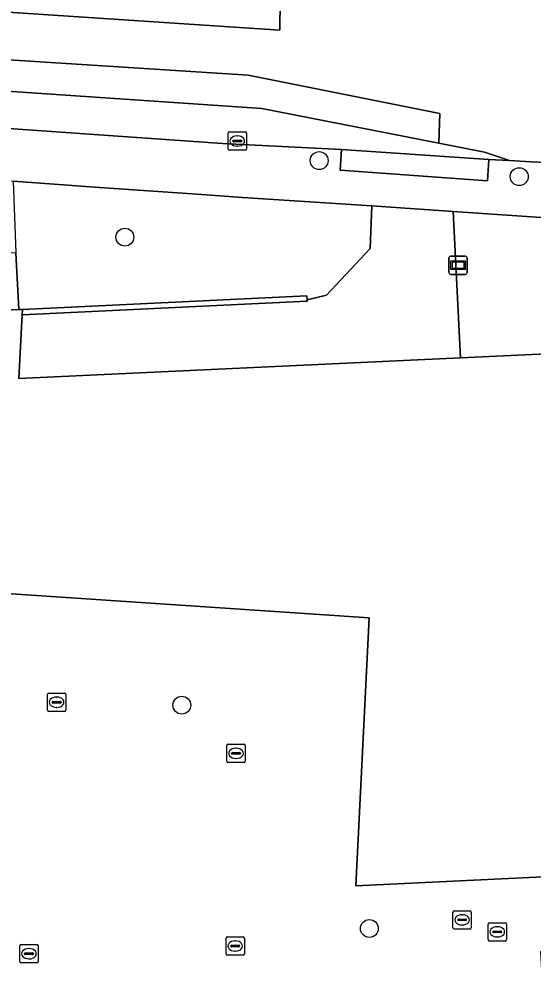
# Model space of a CAD drawing. Extents: x 161084 to 161928, y 385354 to 386522.
# Drawn here: x 161360.4 to 161388.4, y 386104.3 to 386156 of the extents above; entities that cross this region are included whole.
import ezdxf

# ---------------------------------------------------------------- set-up
doc = ezdxf.new("R2010")
doc.units = 0
for name, color, linetype in [('IMGEO_Boom', 7, 'Continuous'), ('IMGEO_Erf', 7, 'Continuous'), ('IMGEO_Groenvoorziening', 7, 'Continuous'), ('IMGEO_Kolk', 7, 'Continuous'), ('IMGEO_Muur', 7, 'Continuous'), ('IMGEO_Pand', 7, 'Continuous'), ('IMGEO_Parkeervlak_gesloten', 7, 'Continuous'), ('IMGEO_Reclamebord', 7, 'Continuous'), ('IMGEO_Rijbaan_lokaal_gesloten', 7, 'Continuous'), ('IMGEO_Rijbaan_lokaal_open', 7, 'Continuous'), ('IMGEO_Rioolput', 7, 'Continuous'), ('IMGEO_Voetpad_open', 7, 'Continuous')]:
    doc.layers.add(name, color=color, linetype=linetype)

msp = doc.modelspace()

# ---------------------------------------------------------------- linework, layer by layer
at = {"layer": 'IMGEO_Boom'}
for centre in [(161376.756, 386148.243), (161387.68, 386147.367), (161366.143, 386144.061), (161369.254, 386118.5), (161379.495, 386106.299)]:
    msp.add_circle(centre, 0.489, dxfattribs=at)
at = {"layer": 'IMGEO_Erf'}
for points in [[(161379.479, 386123.262), (161352.072, 386125.115), (161350.932, 386108.253), (161344.517, 386107.956), (161336.856, 386107.603), (161335.394, 386138.926), (161360.358, 386140.107), (161360.195, 386143.207), (161326.629, 386141.553)], [(161406.585, 386073.769), (161408.569, 386103.243), (161408.668, 386105.633), (161395.279, 386105.029), (161395.405, 386102.707), (161388.999, 386102.359), (161388.853, 386105.043), (161393.287, 386105.284), (161393.164, 386109.32), (161378.756, 386108.637), (161379.479, 386123.262)]]:
    msp.add_lwpolyline(points, dxfattribs=at)
at = {"layer": 'IMGEO_Groenvoorziening'}
msp.add_lwpolyline([(161360.035, 386147.116), (161360.195, 386143.207), (161360.358, 386140.107), (161360.555, 386140.116), (161376.088, 386140.86), (161376.099, 386140.63), (161377.152, 386140.886), (161379.538, 386143.436), (161379.637, 386145.764), (161372.563, 386146.23), (161371.576, 386146.304), (161369.82, 386146.436), (161364.759, 386146.775)], close=True, dxfattribs=at)
msp.add_lwpolyline([(161408.467, 386132.599), (161404.59, 386132.836), (161405.427, 386144.019), (161395.58, 386144.687), (161393.455, 386144.831), (161384.074, 386145.467), (161384.471, 386137.474), (161398.958, 386138.152), (161399.337, 386129.922), (161409.364, 386129.823), (161409.601, 386132.894)], dxfattribs=at)
at = {"layer": 'IMGEO_Kolk'}
for p, q in [((161371.782, 386148.888), (161371.782, 386149.74)), ((161371.857, 386149.814), (161372.709, 386149.814)), ((161372.27, 386149.594), (161372.295, 386149.594)), ((161372.783, 386149.74), (161372.783, 386148.888)), ((161372.041, 386149.308), (161372.041, 386149.32)), ((161372.479, 386149.271), (161372.081, 386149.271)), ((161372.084, 386149.357), (161372.482, 386149.357)), ((161372.293, 386149.034), (161372.268, 386149.034)), ((161372.525, 386149.32), (161372.525, 386149.308)), ((161372.709, 386148.814), (161371.857, 386148.814)), ((161371.713, 386115.442), (161371.713, 386116.294)), ((161371.788, 386116.368), (161372.64, 386116.368)), ((161372.201, 386116.148), (161372.226, 386116.148)), ((161372.714, 386116.294), (161372.714, 386115.442)), ((161371.972, 386115.862), (161371.972, 386115.874)), ((161372.41, 386115.825), (161372.012, 386115.825)), ((161372.015, 386115.911), (161372.413, 386115.911)), ((161372.224, 386115.588), (161372.199, 386115.588)), ((161372.456, 386115.874), (161372.456, 386115.862)), ((161372.64, 386115.368), (161371.788, 386115.368)), ((161386.057, 386106.619), (161386.909, 386106.619)), ((161385.982, 386105.693), (161385.982, 386106.545)), ((161386.241, 386106.113), (161386.241, 386106.125)), ((161386.284, 386106.162), (161386.682, 386106.162)), ((161386.47, 386106.399), (161386.495, 386106.399)), ((161386.725, 386106.125), (161386.725, 386106.113)), ((161386.983, 386106.545), (161386.983, 386105.693)), ((161371.669, 386104.918), (161371.669, 386105.77)), ((161371.744, 386105.844), (161372.596, 386105.844)), ((161372.157, 386105.624), (161372.182, 386105.624)), ((161372.67, 386105.77), (161372.67, 386104.918)), ((161386.909, 386105.619), (161386.057, 386105.619)), ((161386.679, 386106.076), (161386.281, 386106.076)), ((161386.493, 386105.839), (161386.468, 386105.839)), ((161360.407, 386104.498), (161360.407, 386105.35)), ((161360.482, 386105.424), (161361.334, 386105.424)), ((161360.895, 386105.204), (161360.92, 386105.204)), ((161361.408, 386105.35), (161361.408, 386104.498)), ((161371.928, 386105.338), (161371.928, 386105.35)), ((161372.366, 386105.301), (161371.968, 386105.301)), ((161371.971, 386105.387), (161372.369, 386105.387)), ((161372.18, 386105.064), (161372.155, 386105.064)), ((161372.412, 386105.35), (161372.412, 386105.338)), ((161360.666, 386104.918), (161360.666, 386104.93)), ((161361.104, 386104.881), (161360.706, 386104.881)), ((161360.709, 386104.967), (161361.107, 386104.967)), ((161360.918, 386104.644), (161360.893, 386104.644)), ((161361.15, 386104.93), (161361.15, 386104.918)), ((161372.596, 386104.844), (161371.744, 386104.844)), ((161361.334, 386104.424), (161360.482, 386104.424))]:
    msp.add_line(p, q, dxfattribs=at)
for points in [[(161371.782, 386148.888), (161371.782, 386149.74)], [(161371.857, 386149.814), (161372.709, 386149.814)], [(161372.783, 386149.74), (161372.783, 386148.888)], [(161372.709, 386148.814), (161371.857, 386148.814)], [(161371.713, 386115.442), (161371.713, 386116.294)], [(161371.788, 386116.368), (161372.64, 386116.368)], [(161372.714, 386116.294), (161372.714, 386115.442)], [(161372.64, 386115.368), (161371.788, 386115.368)], [(161386.057, 386106.619), (161386.909, 386106.619)], [(161385.982, 386105.693), (161385.982, 386106.545)], [(161386.983, 386106.545), (161386.983, 386105.693)], [(161371.669, 386104.918), (161371.669, 386105.77)], [(161371.744, 386105.844), (161372.596, 386105.844)], [(161372.67, 386105.77), (161372.67, 386104.918)], [(161386.909, 386105.619), (161386.057, 386105.619)], [(161360.407, 386104.498), (161360.407, 386105.35)], [(161360.482, 386105.424), (161361.334, 386105.424)], [(161361.408, 386105.35), (161361.408, 386104.498)], [(161372.596, 386104.844), (161371.744, 386104.844)], [(161361.334, 386104.424), (161360.482, 386104.424)]]:
    msp.add_lwpolyline(points, dxfattribs=at)
for centre, radius, start, end in [((161371.859, 386149.738), 0.0765, 91.552, 178.448), ((161371.859, 386149.738), 0.0765, 91.552, 178.448), ((161372.707, 386149.738), 0.0765, 1.552, 88.448), ((161372.707, 386149.738), 0.0765, 1.552, 88.448), ((161372.081, 386149.317), 0.0403, 85.8775, 175.7526), ((161372.078, 386149.307), 0.0366, 178.938, 274.7102), ((161372.482, 386149.314), 0.043, 264.8664, 352.4533), ((161372.486, 386149.319), 0.0386, 1.7309, 96.639), ((161371.859, 386148.89), 0.0765, 181.552, 268.448), ((161371.859, 386148.89), 0.0765, 181.552, 268.448), ((161372.707, 386148.89), 0.0765, 271.552, 358.448), ((161372.707, 386148.89), 0.0765, 271.552, 358.448), ((161371.79, 386116.292), 0.0765, 91.552, 178.448), ((161371.79, 386116.292), 0.0765, 91.552, 178.448), ((161372.638, 386116.292), 0.0765, 1.552, 88.448), ((161372.638, 386116.292), 0.0765, 1.552, 88.448), ((161371.79, 386115.444), 0.0765, 181.552, 268.448), ((161371.79, 386115.444), 0.0765, 181.552, 268.448), ((161372.012, 386115.871), 0.0403, 85.8775, 175.7526), ((161372.009, 386115.861), 0.0366, 178.938, 274.7102), ((161372.413, 386115.868), 0.043, 264.8664, 352.4533), ((161372.417, 386115.873), 0.0386, 1.7309, 96.639), ((161372.638, 386115.444), 0.0765, 271.552, 358.448), ((161372.638, 386115.444), 0.0765, 271.552, 358.448), ((161386.059, 386106.543), 0.0765, 91.552, 178.448), ((161386.059, 386106.543), 0.0765, 91.552, 178.448), ((161386.907, 386106.543), 0.0765, 1.552, 88.448), ((161386.907, 386106.543), 0.0765, 1.552, 88.448), ((161386.281, 386106.122), 0.0403, 85.8775, 175.7526), ((161386.278, 386106.112), 0.0366, 178.938, 274.7102), ((161386.682, 386106.119), 0.043, 264.8664, 352.4533), ((161386.686, 386106.124), 0.0386, 1.7309, 96.639), ((161371.746, 386105.768), 0.0765, 91.552, 178.448), ((161371.746, 386105.768), 0.0765, 91.552, 178.448), ((161372.594, 386105.768), 0.0765, 1.552, 88.448), ((161372.594, 386105.768), 0.0765, 1.552, 88.448), ((161386.059, 386105.695), 0.0765, 181.552, 268.448), ((161386.059, 386105.695), 0.0765, 181.552, 268.448), ((161386.907, 386105.695), 0.0765, 271.552, 358.448), ((161386.907, 386105.695), 0.0765, 271.552, 358.448), ((161360.484, 386105.348), 0.0765, 91.552, 178.448), ((161360.484, 386105.348), 0.0765, 91.552, 178.448), ((161361.332, 386105.348), 0.0765, 1.552, 88.448), ((161361.332, 386105.348), 0.0765, 1.552, 88.448), ((161371.968, 386105.347), 0.0403, 85.8775, 175.7526), ((161371.965, 386105.337), 0.0366, 178.938, 274.7102), ((161372.369, 386105.344), 0.043, 264.8664, 352.4533), ((161372.373, 386105.349), 0.0386, 1.7309, 96.639), ((161360.706, 386104.927), 0.0403, 85.8775, 175.7526), ((161360.703, 386104.917), 0.0366, 178.938, 274.7102), ((161361.107, 386104.924), 0.043, 264.8664, 352.4533), ((161361.111, 386104.929), 0.0386, 1.7309, 96.639), ((161371.746, 386104.92), 0.0765, 181.552, 268.448), ((161371.746, 386104.92), 0.0765, 181.552, 268.448), ((161372.594, 386104.92), 0.0765, 271.552, 358.448), ((161372.594, 386104.92), 0.0765, 271.552, 358.448), ((161360.484, 386104.5), 0.0765, 181.552, 268.448), ((161360.484, 386104.5), 0.0765, 181.552, 268.448), ((161361.332, 386104.5), 0.0765, 271.552, 358.448), ((161361.332, 386104.5), 0.0765, 271.552, 358.448)]:
    msp.add_arc(centre, radius, start, end, dxfattribs=at)
for centre, major_axis, ratio, start_param, end_param in [((161372.269, 386149.314), (-0.387, 0.002), 0.722429, 4.712389, 7.853982), ((161372.294, 386149.314), (-0.39, 0.002), 0.717154, 1.570796, 4.712389), ((161372.2, 386115.868), (-0.387, 0.002), 0.722429, 4.712389, 7.853982), ((161372.225, 386115.868), (-0.39, 0.002), 0.717154, 1.570796, 4.712389), ((161386.469, 386106.119), (-0.387, 0.002), 0.722429, 4.712389, 7.853982), ((161386.494, 386106.119), (-0.39, 0.002), 0.717154, 1.570796, 4.712389), ((161372.156, 386105.344), (-0.387, 0.002), 0.722429, 4.712389, 7.853982), ((161372.181, 386105.344), (-0.39, 0.002), 0.717154, 1.570796, 4.712389), ((161360.894, 386104.924), (-0.387, 0.002), 0.722429, 4.712389, 7.853982), ((161360.919, 386104.924), (-0.39, 0.002), 0.717154, 1.570796, 4.712389)]:
    msp.add_ellipse(centre, major_axis=major_axis, ratio=ratio, start_param=start_param, end_param=end_param, dxfattribs=at)
at = {"layer": 'IMGEO_Muur'}
msp.add_lwpolyline([(161376.102, 386140.561), (161376.099, 386140.63), (161376.088, 386140.86), (161360.555, 386140.116), (161360.54, 386139.815)], close=True, dxfattribs=at)
at = {"layer": 'IMGEO_Pand'}
msp.add_lwpolyline([(161344.517, 386107.956), (161350.932, 386108.253), (161352.072, 386125.115), (161379.479, 386123.262), (161378.756, 386108.637), (161393.164, 386109.32), (161400.271, 386109.657), (161400.27, 386109.675), (161399.938, 386116.884), (161399.831, 386119.206), (161399.573, 386124.806), (161399.337, 386129.922), (161398.958, 386138.152), (161384.471, 386137.474), (161360.361, 386136.344), (161360.54, 386139.815), (161360.555, 386140.116), (161360.358, 386140.107), (161335.394, 386138.926), (161336.856, 386107.603)], close=True, dxfattribs=at)
at = {"layer": 'IMGEO_Parkeervlak_gesloten'}
msp.add_lwpolyline([(161373.616, 386151.096), (161333.734, 386153.806), (161330.468, 386154.043), (161329.521, 386153.877), (161327.808, 386153.025), (161326.862, 386152.384), (161327.875, 386152.313), (161328.025, 386152.175), (161348.894, 386150.753), (161371.482, 386149.183), (161377.98, 386148.853), (161386.015, 386148.306), (161386.388, 386148.285), (161387.149, 386148.242), (161385.775, 386148.699), (161383.287, 386149.19)], close=True, dxfattribs=at)
at = {"layer": 'IMGEO_Reclamebord'}
for p, q in [((161383.843, 386142.131), (161383.843, 386142.931)), ((161383.843, 386142.931), (161383.843, 386142.131)), ((161383.943, 386143.031), (161384.733, 386143.031)), ((161384.733, 386143.031), (161383.943, 386143.031)), ((161384.833, 386142.931), (161384.833, 386142.131)), ((161384.833, 386142.131), (161384.833, 386142.931)), ((161384.733, 386142.031), (161383.943, 386142.031)), ((161383.943, 386142.031), (161384.733, 386142.031))]:
    msp.add_line(p, q, dxfattribs=at)
for points in [[(161383.944, 386142.763), (161384.732, 386142.763), (161384.732, 386142.299), (161383.944, 386142.299), (161383.944, 386142.763)], [(161384.009, 386142.698), (161384.009, 386142.364), (161384.667, 386142.364), (161384.667, 386142.698), (161384.009, 386142.698)]]:
    msp.add_lwpolyline(points, dxfattribs=at)
for centre, start, end in [((161383.943, 386142.931), 90, 180), ((161383.943, 386142.931), 90, 180), ((161384.733, 386142.931), 0, 90), ((161384.733, 386142.931), 360, 90), ((161383.943, 386142.131), 180, 270), ((161383.943, 386142.131), 180, 270), ((161384.733, 386142.131), 270, 0), ((161384.733, 386142.131), 270, 0)]:
    msp.add_arc(centre, 0.1, start, end, dxfattribs=at)
at = {"layer": 'IMGEO_Rijbaan_lokaal_gesloten'}
for points in [[(161238.788, 386164.51), (161239.415, 386162.688), (161256.528, 386162.238), (161305.356, 386160.013), (161324.267, 386158.711), (161374.61, 386155.374), (161374.624, 386156.989), (161366.942, 386157.54), (161339.344, 386159.386), (161302.942, 386161.895), (161275.912, 386163.457), (161268.539, 386163.776), (161243.782, 386164.273), (161239.995, 386164.392)], [(161329.521, 386153.877), (161330.468, 386154.043), (161333.734, 386153.806), (161373.616, 386151.096), (161383.287, 386149.19), (161383.343, 386150.824), (161372.882, 386152.906), (161329.71, 386155.676)]]:
    msp.add_lwpolyline(points, close=True, dxfattribs=at)
for points in [[(161374.624, 386156.989), (161374.61, 386155.374), (161324.267, 386158.711)], [(161301.332, 386157.581), (161301.452, 386155.778), (161307.604, 386155.593), (161309.261, 386155.072), (161311.447, 386153.461), (161326.862, 386152.384), (161327.808, 386153.025), (161329.521, 386153.877), (161329.71, 386155.676), (161372.882, 386152.906), (161383.343, 386150.824), (161383.287, 386149.19), (161385.775, 386148.699), (161387.149, 386148.242), (161388.305, 386148.176), (161389.961, 386148.106), (161395.814, 386147.74), (161411.463, 386146.498), (161416.389, 386150.182)]]:
    msp.add_lwpolyline(points, dxfattribs=at)
at = {"layer": 'IMGEO_Rijbaan_lokaal_open'}
msp.add_lwpolyline([(161360.54, 386139.815), (161360.361, 386136.344), (161384.471, 386137.474), (161384.074, 386145.467), (161379.637, 386145.764), (161379.538, 386143.436), (161377.152, 386140.886), (161376.099, 386140.63), (161376.102, 386140.561)], close=True, dxfattribs=at)
at = {"layer": 'IMGEO_Rioolput'}
for p, q in [((161361.915, 386118.234), (161361.915, 386119.086)), ((161361.99, 386119.16), (161362.842, 386119.16)), ((161362.916, 386119.086), (161362.916, 386118.234)), ((161362.174, 386118.654), (161362.174, 386118.666)), ((161362.612, 386118.617), (161362.214, 386118.617)), ((161362.217, 386118.703), (161362.615, 386118.703)), ((161362.403, 386118.94), (161362.428, 386118.94)), ((161362.658, 386118.666), (161362.658, 386118.654)), ((161362.842, 386118.16), (161361.99, 386118.16)), ((161362.426, 386118.38), (161362.401, 386118.38)), ((161384.06, 386106.347), (161384.06, 386107.199)), ((161384.135, 386107.273), (161384.987, 386107.273)), ((161385.061, 386107.199), (161385.061, 386106.347)), ((161384.319, 386106.767), (161384.319, 386106.779)), ((161384.757, 386106.73), (161384.359, 386106.73)), ((161384.362, 386106.816), (161384.76, 386106.816)), ((161384.548, 386107.053), (161384.573, 386107.053)), ((161384.803, 386106.779), (161384.803, 386106.767)), ((161384.987, 386106.273), (161384.135, 386106.273)), ((161384.571, 386106.493), (161384.546, 386106.493))]:
    msp.add_line(p, q, dxfattribs=at)
for points in [[(161361.915, 386118.234), (161361.915, 386119.086)], [(161361.99, 386119.16), (161362.842, 386119.16)], [(161362.916, 386119.086), (161362.916, 386118.234)], [(161362.842, 386118.16), (161361.99, 386118.16)], [(161384.06, 386106.347), (161384.06, 386107.199)], [(161384.135, 386107.273), (161384.987, 386107.273)], [(161385.061, 386107.199), (161385.061, 386106.347)], [(161384.987, 386106.273), (161384.135, 386106.273)]]:
    msp.add_lwpolyline(points, dxfattribs=at)
for centre, radius, start, end in [((161361.992, 386119.084), 0.0765, 91.552, 178.448), ((161361.992, 386119.084), 0.0765, 91.552, 178.448), ((161362.84, 386119.084), 0.0765, 1.552, 88.448), ((161362.84, 386119.084), 0.0765, 1.552, 88.448), ((161362.214, 386118.663), 0.0403, 85.8775, 175.7526), ((161362.211, 386118.653), 0.0366, 178.938, 274.7102), ((161362.615, 386118.66), 0.043, 264.8664, 352.4533), ((161362.619, 386118.665), 0.0386, 1.7309, 96.639), ((161361.992, 386118.236), 0.0765, 181.552, 268.448), ((161361.992, 386118.236), 0.0765, 181.552, 268.448), ((161362.84, 386118.236), 0.0765, 271.552, 358.448), ((161362.84, 386118.236), 0.0765, 271.552, 358.448), ((161384.137, 386107.197), 0.0765, 91.552, 178.448), ((161384.137, 386107.197), 0.0765, 91.552, 178.448), ((161384.985, 386107.197), 0.0765, 1.552, 88.448), ((161384.985, 386107.197), 0.0765, 1.552, 88.448), ((161384.359, 386106.776), 0.0403, 85.8775, 175.7526), ((161384.356, 386106.766), 0.0366, 178.938, 274.7102), ((161384.76, 386106.773), 0.043, 264.8664, 352.4533), ((161384.764, 386106.778), 0.0386, 1.7309, 96.639), ((161384.137, 386106.349), 0.0765, 181.552, 268.448), ((161384.137, 386106.349), 0.0765, 181.552, 268.448), ((161384.985, 386106.349), 0.0765, 271.552, 358.448), ((161384.985, 386106.349), 0.0765, 271.552, 358.448)]:
    msp.add_arc(centre, radius, start, end, dxfattribs=at)
for centre, major_axis, ratio, start_param, end_param in [((161362.402, 386118.66), (-0.387, 0.002), 0.722429, 4.712389, 7.853982), ((161362.427, 386118.66), (-0.39, 0.002), 0.717154, 1.570796, 4.712389), ((161384.547, 386106.773), (-0.387, 0.002), 0.722429, 4.712389, 7.853982), ((161384.572, 386106.773), (-0.39, 0.002), 0.717154, 1.570796, 4.712389)]:
    msp.add_ellipse(centre, major_axis=major_axis, ratio=ratio, start_param=start_param, end_param=end_param, dxfattribs=at)
at = {"layer": 'IMGEO_Voetpad_open'}
for points in [[(161440.379, 386144.594), (161423.113, 386145.82), (161418.5, 386146.029), (161411.463, 386146.498), (161395.814, 386147.74), (161389.961, 386148.106), (161388.305, 386148.176), (161387.149, 386148.242), (161386.388, 386148.285), (161386.015, 386148.306), (161385.956, 386147.144), (161377.899, 386147.725), (161377.98, 386148.853), (161371.482, 386149.183), (161348.894, 386150.753), (161328.025, 386152.175)], [(161329.193, 386149.342), (161360.035, 386147.116), (161364.759, 386146.775), (161369.82, 386146.436), (161371.576, 386146.304), (161372.563, 386146.23), (161379.637, 386145.764), (161384.074, 386145.467), (161393.455, 386144.831), (161395.58, 386144.687), (161405.427, 386144.019), (161409.484, 386143.744), (161412.757, 386143.55), (161418.591, 386143.126), (161421.667, 386142.92), (161438.92, 386141.764), (161453.196, 386140.808), (161456.855, 386140.563), (161459.832, 386140.363), (161462.853, 386140.151)]]:
    msp.add_lwpolyline(points, dxfattribs=at)
msp.add_lwpolyline([(161377.899, 386147.725), (161385.956, 386147.144), (161386.015, 386148.306), (161377.98, 386148.853)], close=True, dxfattribs=at)

doc.saveas('drawing.dxf')
